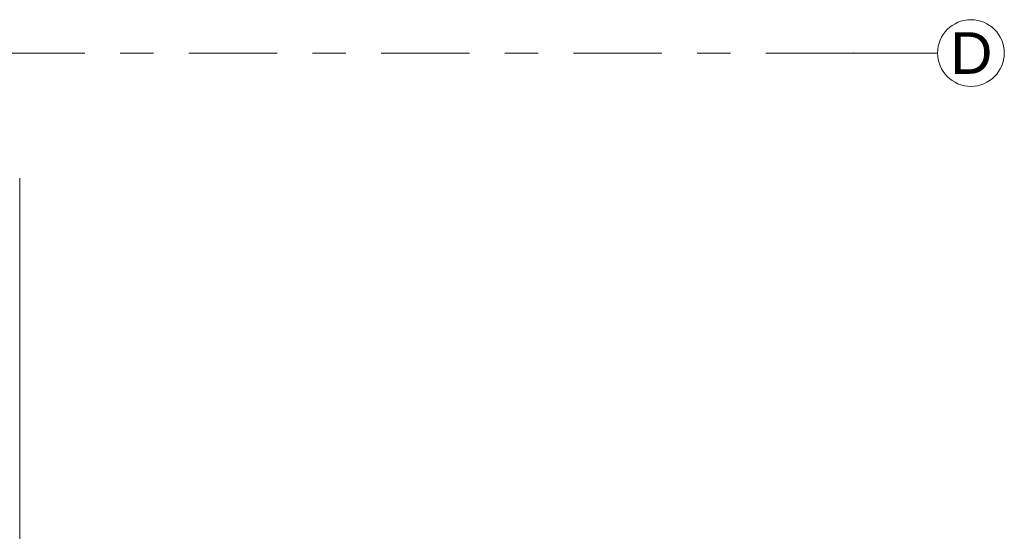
# Model space of a CAD drawing. Header units: metres. Extents: x -3.6 to 84.5, y -11 to 16.8.
# Tile 1045 of 1056: x 62.4 to 65.4, y 6.9 to 8.4. Entities that reach past the tile are written whole.
import ezdxf

# ---------------------------------------------------------------- set-up
doc = ezdxf.new("R2010")
doc.units = ezdxf.units.M
doc.header["$MEASUREMENT"] = 0
doc.linetypes.add('Strichlinie doppelt', pattern=[0.546806, 0.264583, -0.105833, 0.070556, -0.105833])
doc.layers.add('451 - Universal.Achsen Raster', color=7, linetype='Continuous')
doc.layers.add('604 - Struktur.Wand Aussen', color=7, linetype='Continuous')
doc.styles.add('ERSTELLTER_STIL_2', font='txt')

msp = doc.modelspace()

# ---------------------------------------------------------------- linework, layer by layer
at = {"layer": '451 - Universal.Achsen Raster', "color": 160, "linetype": 'Strichlinie doppelt', "lineweight": 9, "true_color": 0x3232ff}
for q in [(-3.175, 8.3), (65.185, 8.3)]:
    msp.add_line((64.935, 8.3), q, dxfattribs=at)
at = {"layer": '451 - Universal.Achsen Raster', "color": 160, "linetype": 'Continuous', "lineweight": 9, "true_color": 0x3232ff}
msp.add_circle((65.285, 8.3), 0.1, dxfattribs=at)
at = {"layer": '451 - Universal.Achsen Raster', "color": 160, "linetype": 'Strichlinie doppelt', "lineweight": 9, "true_color": 0x3232ff}
msp.add_point((64.935, 8.3), dxfattribs=at)
msp.add_point((64.935, 8.3), dxfattribs=at)
at = {"layer": '604 - Struktur.Wand Aussen', "color": 7, "linetype": 'Continuous', "lineweight": 13}
msp.add_line((62.435, 6.155), (62.435, 7.925), dxfattribs=at)

# ---------------------------------------------------------------- texts
at = {"layer": '451 - Universal.Achsen Raster', "color": 160, "lineweight": 9, "true_color": 0x3232ff, "insert": (65.2233, 8.3625), "char_height": 0.125, "attachment_point": 1, "style": 'ERSTELLTER_STIL_2'}
msp.add_mtext('\\A1;{\\pql;\\pt0;\\fArial|b0|i0|c0|p38;D}', dxfattribs=at)

doc.saveas('drawing.dxf')
